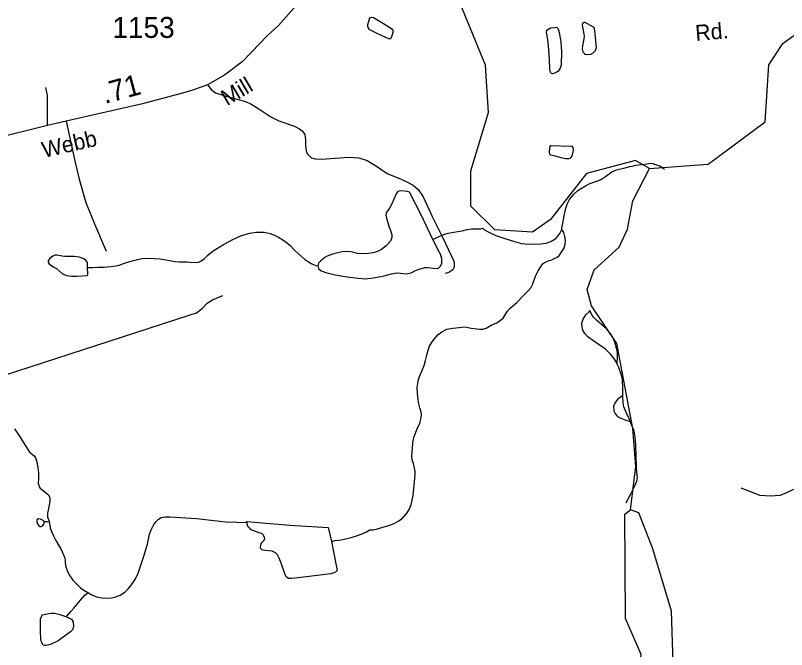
# Model space of a CAD drawing. Extents: x 2082433 to 2279600, y 546599 to 755198.
# Drawn here: x 2181315 to 2185916, y 598585 to 602367 of the extents above; entities that cross this region are included whole.
import ezdxf

# ---------------------------------------------------------------- set-up
doc = ezdxf.new("R2010")
doc.units = 0
for name, color, linetype in [('Exist Hydrographic Creek Single Shore', 7, 'Continuous'), ('Exist Hydrographic Lake Shore', 7, 'Continuous'), ('Exist Hydrographic Misc Water Feature', 7, 'Continuous'), ('Exist Road Non-System Type 51', 7, 'Continuous'), ('Exist Road Secondary Mileage Hundredths English Label', 7, 'Continuous'), ('Exist Road Secondary Type 51 Attributed', 7, 'Continuous'), ('Exist Road Secondary Type 51 Label', 7, 'Continuous'), ('Exist Road Secondary Type 51 Number Label', 7, 'Continuous')]:
    doc.layers.add(name, color=color, linetype=linetype)

msp = doc.modelspace()

# ---------------------------------------------------------------- linework, layer by layer
at = {"layer": 'Exist Hydrographic Creek Single Shore'}
for points in [[(2185098.2, 601453.5), (2185014.1, 601501.1), (2184723.2, 601425), (2184508.3, 601150.5), (2184401.2, 601074), (2184176.1, 601088.4), (2184033.2, 601229), (2184032.1, 601439), (2184138.1, 601787.9), (2184120.1, 602070.3), (2183968.2, 602437.5), (2183650.1, 602703.1), (2183442, 602906.9), (2183397.8, 602938), (2183337.8, 602962.8)], [(2185098.2, 601453.5), (2185448.2, 601479.2), (2185788.2, 601731.5), (2185811.2, 602072.1), (2185894.2, 602198.4), (2186018.3, 602291), (2186140.5, 602332.9), (2186241.3, 602337.6)], [(2184985.2, 599418.8), (2185016.2, 599677.3), (2184999.2, 599904), (2184904.2, 600411), (2184753.1, 600633.9), (2184727.3, 600732.8), (2184768.3, 600850.1), (2184917.2, 600984.8), (2184967.2, 601092), (2184999.2, 601262), (2185098.2, 601453.5)]]:
    msp.add_lwpolyline(points, dxfattribs=at)
at = {"layer": 'Exist Hydrographic Lake Shore'}
for points in [[(2184860.2, 597827.1), (2184884.1, 598102.2), (2185024.2, 598394.6), (2185048.2, 598554.8), (2184955.3, 598769.9), (2184951.2, 599393.2), (2184985.2, 599418.8)], [(2185230.3, 598813.6), (2185119.1, 599186.5), (2185035.3, 599401.3), (2184985.2, 599418.8)], [(2184860.2, 597827.1), (2184911.2, 597793.4), (2185069.1, 597829.5), (2185110.1, 597904.1), (2185142.1, 598188.9), (2185240.1, 598505.1), (2185230.3, 598813.6)]]:
    msp.add_lwpolyline(points, dxfattribs=at)
at = {"layer": 'Exist Hydrographic Misc Water Feature'}
for points in [[(2183511.3, 602319.4), (2183565.2, 602285.7), (2183567.2, 602275.6), (2183567.2, 602265.5), (2183559.7, 602239.5), (2183551.7, 602227.7), (2183547.6, 602225.5), (2183477.4, 602257.2), (2183425.3, 602282.9), (2183417.1, 602300.8), (2183416.9, 602312.6), (2183429.2, 602352.9), (2183440.9, 602356.8), (2183450.8, 602354.9), (2183511.3, 602319.4)], [(2184772.9, 602256.6), (2184779.3, 602172.5), (2184773.6, 602156.3), (2184757.4, 602140.5), (2184745.7, 602134.1), (2184729.7, 602132.1), (2184715.5, 602134.2), (2184709.8, 602140), (2184703.4, 602148.2), (2184699.5, 602167.9), (2184701.2, 602185.9), (2184709.2, 602228.1), (2184711, 602244), (2184706.9, 602266.1), (2184700.8, 602295.8), (2184698.7, 602314), (2184700.6, 602319.8), (2184708.4, 602325.9), (2184712.2, 602326.1), (2184762.9, 602298.2), (2184768.8, 602288.4), (2184770.5, 602272.3), (2184772.7, 602260.6), (2184772.9, 602256.6)], [(2184573.4, 602151.2), (2184572.2, 602069.5), (2184566.3, 602051.4), (2184560.3, 602041.3), (2184550.5, 602033.1), (2184528.3, 602021), (2184520.3, 602018.9), (2184514.4, 602021.1), (2184508.2, 602026.9), (2184504.3, 602046.9), (2184502.1, 602104.8), (2184497.8, 602161.1), (2184493, 602204.8), (2184489.2, 602234.9), (2184483, 602266.7), (2184485.1, 602278.9), (2184508.6, 602292.8), (2184534.5, 602295), (2184542.5, 602297), (2184552.7, 602287), (2184558.9, 602265.3), (2184569.1, 602209.5), (2184571.4, 602177.5), (2184573.4, 602151.2)], [(2184569.3, 601519.6), (2184599.5, 601513.8), (2184618.9, 601513.7), (2184629, 601517.9), (2184635.1, 601525.9), (2184642.7, 601551.9), (2184644.6, 601567.9), (2184642.7, 601579.9), (2184637, 601586.1), (2184624.7, 601585.9), (2184510.9, 601589.3), (2184506.6, 601589.1), (2184500.8, 601575), (2184499.2, 601549.3), (2184501.2, 601541.3), (2184507, 601535.1), (2184527.1, 601531.3), (2184569.3, 601519.6)], [(2185005.3, 601470), (2185008.4, 601471.1), (2185017.2, 601474.3), (2185053, 601478.2), (2185083.2, 601482.6), (2185103.5, 601484.8), (2185117, 601482.7), (2185139.2, 601474.9), (2185163.4, 601466.8), (2185179.2, 601455.1), (2185187.1, 601447)], [(2184573.4, 601092), (2184577.5, 601106), (2184579.4, 601117.8), (2184589.2, 601171.9), (2184594.8, 601199.8), (2184599.1, 601217.9), (2184606.9, 601241.8), (2184620.6, 601268.1), (2184646.2, 601300), (2184670, 601322.3), (2184686.2, 601332.5), (2184715.9, 601350.2), (2184737.9, 601362.8), (2184771.9, 601374.6), (2184800, 601385), (2184811.5, 601391), (2184835.9, 601407.1), (2184873.4, 601433.5), (2184887.6, 601439.5), (2184907.7, 601447.4), (2184945.6, 601455.9), (2184981.3, 601465.9), (2185005.3, 601470)], [(2183806.3, 601031.4), (2183737.2, 601172.9), (2183666.5, 601312.5), (2183652.7, 601316.6), (2183618.5, 601320.2), (2183602.9, 601318.1), (2183594.5, 601314.1), (2183586.7, 601302.3), (2183573, 601271.9), (2183562.7, 601247.9), (2183547.1, 601217.8), (2183531.6, 601195.8), (2183527.3, 601185.9), (2183525.6, 601175.6), (2183532, 601150), (2183545.9, 601104), (2183552.1, 601084), (2183560.5, 601058), (2183560.3, 601042.3), (2183552.3, 601019.9), (2183526.4, 600991.8), (2183498.7, 600971.6), (2183474.8, 600959.5), (2183448.7, 600951.6), (2183418.8, 600947.2), (2183390.7, 600945.4), (2183357.1, 600946.8), (2183326.9, 600954.7), (2183305, 600958.8), (2183262.9, 600956.5), (2183207, 600943.9), (2183175.2, 600931.7), (2183161, 600923.7), (2183151.2, 600915.8), (2183137.2, 600903.8), (2183131.3, 600897.8), (2183123.5, 600889.6), (2183121.2, 600881.4), (2183119.6, 600873.6)], [(2181745.8, 600863.8), (2181776.1, 600864.1), (2181806, 600866), (2181844, 600866.4), (2181884, 600868.5), (2181913.9, 600872.8), (2181933.8, 600876.7), (2181959.6, 600887), (2181989.8, 600897.1), (2182019.7, 600905.5), (2182043.7, 600911.6), (2182071.4, 600917.6), (2182101.5, 600919.9), (2182143.4, 600918), (2182179.2, 600914.3), (2182235.4, 600904.6), (2182263.3, 600898.7), (2182293.2, 600897), (2182319.7, 600897.1), (2182339.2, 600897.4), (2182357.6, 600895.4), (2182391.3, 600893.6), (2182407.5, 600895.6), (2182425.3, 600903.8), (2182441.3, 600915.6), (2182463.2, 600937.9), (2182495.4, 600962.2), (2182531.1, 600984.4), (2182556.9, 601000.4), (2182569, 601006.6), (2182608.8, 601028.6), (2182664.4, 601055.1), (2182714.4, 601067.4), (2182752.4, 601073.4), (2182770.2, 601073.6), (2182798.3, 601073.8), (2182834.4, 601065.9), (2182860.4, 601055.9), (2182884.4, 601044.2), (2182910.3, 601028.5), (2182938.8, 601008.4), (2182954.7, 600994.6), (2182981.2, 600966.7), (2183002.9, 600946.8), (2183021.2, 600929), (2183039.4, 600913.3), (2183063, 600897.1), (2183079.2, 600887.4), (2183097.5, 600879.3), (2183107.5, 600875.4), (2183119.6, 600873.6)], [(2183200.8, 599228.6), (2183222.7, 599235), (2183242.6, 599236.9), (2183268.5, 599241.1), (2183318.5, 599253.4), (2183350.3, 599263.6), (2183378.4, 599273.6), (2183410, 599287.8), (2183430.5, 599298.1), (2183450.4, 599300), (2183476.2, 599304.2), (2183508, 599314.4), (2183537.9, 599322.5), (2183574.2, 599336.8), (2183603.7, 599353.1), (2183625.9, 599371.2), (2183651.7, 599401.4), (2183663.4, 599421.1), (2183675.5, 599447.3), (2183689, 599503.2), (2183698.3, 599607.3), (2183698.1, 599611.4), (2183700.1, 599633.3), (2183699.9, 599647.6), (2183696, 599667.2), (2183689.7, 599695.4), (2183681.5, 599715.3), (2183679.4, 599741.1), (2183683.3, 599783.1), (2183687.2, 599813.3), (2183688.8, 599831.3), (2183695, 599855.2), (2183712.8, 599901.5), (2183728.2, 599935.3), (2183736.2, 599967.3), (2183738.3, 599989.4), (2183733.9, 600009.5), (2183728, 600027.4), (2183721.6, 600051.4), (2183717.5, 600075.2), (2183713.4, 600111.1), (2183713, 600147.3), (2183715.3, 600171.2), (2183718.8, 600187.3), (2183727, 600213.3), (2183740.9, 600245.3), (2183754.7, 600279.3), (2183762, 600309.4), (2183770, 600341.4), (2183778, 600371.4), (2183786, 600393.7), (2183797.7, 600413.5), (2183813.3, 600435.9), (2183837.5, 600463.8), (2183859.4, 600480), (2183889.4, 600496.2), (2183925.3, 600502.5), (2183963.2, 600506.5), (2183998.9, 600508.8), (2184035, 600500.9), (2184067.2, 600497.3), (2184085.2, 600495.4), (2184103.4, 600495.4), (2184123.1, 600501.4), (2184152.9, 600519.6), (2184186.7, 600533.9), (2184209.1, 600550.1), (2184225, 600561.8), (2184236.3, 600582), (2184250.5, 600602.2), (2184266.5, 600620.1), (2184306.2, 600654.6), (2184344, 600694.7), (2184371.7, 600723), (2184389.9, 600742.9), (2184401.6, 600765.1), (2184419, 600811.1), (2184435, 600843.2), (2184451.2, 600871.1), (2184460.9, 600885.1), (2184476.8, 600895.2), (2184494.9, 600903.5), (2184515, 600909.4), (2184534.5, 600919.4), (2184544.5, 600923.6), (2184560.5, 600937.8), (2184580.2, 600964), (2184590, 600980), (2184595.8, 601001.8), (2184598, 601025.8), (2184593.7, 601047.9), (2184588, 601071.9), (2184575.4, 601089.2), (2184573.4, 601092)], [(2183806.3, 601031.4), (2183818.4, 601037.3), (2183838.5, 601045.6), (2183852.3, 601051.7), (2183878.1, 601061.9), (2183897.8, 601067.9), (2183919.7, 601072.3), (2183954, 601078.5), (2183980.2, 601082.2), (2184009.5, 601090.8), (2184035.8, 601094.5), (2184059.6, 601095), (2184092, 601095), (2184101.6, 601097.1)], [(2184101.6, 601097.1), (2184110, 601091), (2184135.8, 601075.3), (2184160.2, 601063.5), (2184182, 601053.8), (2184230, 601038), (2184293.7, 601018.2), (2184334.3, 601006.4), (2184356.1, 601004.7), (2184402.2, 601002.7), (2184450.2, 601005.1), (2184481.8, 601009.3), (2184509.9, 601019.2), (2184530, 601029.6), (2184542.3, 601037.5), (2184551.5, 601049.8), (2184564, 601065.8), (2184575.4, 601089.2), (2184573.4, 601092)], [(2183119.6, 600873.6), (2183123.7, 600857.6), (2183139.7, 600843.8), (2183167.4, 600833.9), (2183223.8, 600820.2), (2183293.7, 600808.8), (2183359.5, 600799.2), (2183405.7, 600795.1), (2183463.7, 600803.8), (2183515.6, 600813.8), (2183559.7, 600826.2), (2183591.2, 600832.3), (2183611.3, 600830.5), (2183645.6, 600826.6), (2183675.5, 600831), (2183703, 600845.1), (2183723.5, 600852.9), (2183757.5, 600863.2), (2183777, 600863.5), (2183806.9, 600859.4), (2183833.2, 600857.9), (2183841.4, 600861.5), (2183849.2, 600869.7), (2183858.8, 600887.6), (2183858.8, 600915.6), (2183850.8, 600943.6), (2183836.3, 600971.7), (2183814.3, 601015.6), (2183806.3, 601031.4)], [(2181745.8, 600863.8), (2181745.8, 600893.8), (2181735.9, 600905.8), (2181723.4, 600915.8), (2181695.7, 600925.7), (2181665.8, 600929.4), (2181629.7, 600929.2), (2181609.6, 600929), (2181593.8, 600930.9), (2181573.5, 600934.8), (2181561.6, 600936.6), (2181549.7, 600936.8), (2181537.6, 600930.5), (2181520, 600916.6), (2181515.7, 600910.7), (2181509.9, 600902.6), (2181509.9, 600894.5), (2181515.9, 600884.7), (2181539.7, 600866.9), (2181552, 600860.6), (2181560.2, 600856.9), (2181596.1, 600825.2), (2181622.1, 600815.1), (2181650.4, 600811.3), (2181682.2, 600811.3), (2181742.1, 600816.1), (2181746.2, 600819.9), (2181748, 600825.7), (2181745.8, 600863.8)], [(2184906.2, 600287.8), (2184906.1, 600291.9), (2184889.8, 600317.8), (2184867.9, 600343.9), (2184835.3, 600375.5), (2184797.5, 600403.2), (2184767.2, 600423.2), (2184733.2, 600448.9), (2184713.1, 600470.7), (2184700.8, 600488.8), (2184696.7, 600504.8), (2184695, 600530.6), (2184702.4, 600554.6), (2184718.6, 600580.9), (2184736.2, 600596.9), (2184744.2, 600606.7)], [(2184812.7, 600523.3), (2184784.4, 600547.1), (2184762.7, 600569), (2184752.4, 600585.1), (2184746.3, 600599), (2184744.2, 600606.7)], [(2184906.2, 600287.8), (2184906.1, 600291.9), (2184905.8, 600304.1), (2184907.9, 600318), (2184907.5, 600333.9), (2184907.5, 600356.2), (2184901.5, 600381.8), (2184891.3, 600417.8), (2184883.1, 600437.7), (2184866.9, 600465.7), (2184844.7, 600495.4), (2184812.7, 600523.3)], [(2184939, 600100.3), (2184938.8, 600142.1), (2184936.4, 600196.1), (2184930.2, 600228.2), (2184916.1, 600268), (2184906.2, 600287.8)], [(2184939, 600100.3), (2184907.5, 600075.9), (2184893.3, 600057.8), (2184883.5, 600036.2), (2184885.5, 600007.9), (2184895.8, 599988), (2184907.5, 599974.1), (2184928, 599964.1), (2184956.3, 599952.6), (2184983.7, 599944.4)], [(2184983.7, 599944.4), (2184978, 599960.7), (2184965.7, 599986.4), (2184951.3, 600018.2), (2184945.6, 600032.4), (2184941.1, 600056.2), (2184939, 600094.3), (2184939, 600100.3)], [(2184958.7, 599460.6), (2184962.2, 599468.6), (2184986.2, 599512.9), (2185007.7, 599553), (2185022.3, 599589), (2185026, 599610.7), (2185023.7, 599641), (2185021.5, 599673), (2185016.5, 599804.8), (2185012.2, 599850.8), (2185006.3, 599886.6), (2184989.9, 599930.4), (2184983.7, 599944.4)], [(2181309.6, 599901.6), (2181339.8, 599858.1), (2181361.9, 599821.9), (2181378.5, 599794.3), (2181398.4, 599762.5), (2181404.3, 599758.3), (2181414.6, 599750.3), (2181426.5, 599740.4), (2181434.3, 599728.6), (2181440.6, 599710.7), (2181448.8, 599670.5), (2181452.9, 599638.7), (2181453.2, 599606.6), (2181451.7, 599574.8), (2181453.8, 599564.8), (2181457.7, 599554.8), (2181463.6, 599546.6), (2181473.2, 599538.7), (2181499.7, 599516.8), (2181511.8, 599506.9), (2181515.5, 599499), (2181519.8, 599487), (2181519.8, 599471.2), (2181515.7, 599447.1), (2181510.4, 599417.1), (2181506.5, 599399), (2181506.7, 599377.1), (2181508.7, 599371.1), (2181514.5, 599355.2), (2181516.5, 599347.2)], [(2181486.6, 599348.9), (2181480.4, 599355.1), (2181464.4, 599362.8), (2181452.3, 599365), (2181442.9, 599358.7), (2181442.5, 599346.6), (2181446.8, 599334.6), (2181454.8, 599322.9), (2181460.7, 599318.7), (2181468.9, 599318.7), (2181476.7, 599322.8), (2181484.9, 599332.9), (2181487, 599343.1), (2181486.6, 599348.9)], [(2181751.1, 598922.5), (2181771.2, 598910.9), (2181798.9, 598899), (2181829, 598893.3), (2181856.7, 598891.5), (2181889.1, 598893.5), (2181915.1, 598899.7), (2181941, 598909.6), (2181967, 598928), (2181989, 598949.8), (2182008.4, 598972), (2182020.7, 598990), (2182032.6, 599010.1), (2182046.4, 599036.4), (2182048.2, 599040.2), (2182067.5, 599100.5), (2182081.4, 599142.7), (2182103.2, 599214.4), (2182114.4, 599272.7), (2182124.9, 599298.7), (2182140.3, 599330.8), (2182152.4, 599346.8), (2182168.2, 599362.7), (2182184.4, 599372.8), (2182207.9, 599377), (2182236, 599377.2), (2182396.2, 599366), (2182570.3, 599347), (2182698.2, 599341.9)], [(2181486.6, 599348.9), (2181504.6, 599349), (2181516.5, 599347.2)], [(2181516.5, 599347.2), (2181518.8, 599337.1), (2181522.9, 599311.4), (2181530.7, 599289.1), (2181541.3, 599263.2), (2181555.3, 599235.5), (2181569.2, 599211.5), (2181585.2, 599185.6), (2181601.8, 599149.8), (2181610, 599129.9), (2181611.9, 599117.9), (2181611.9, 599099.6), (2181616.2, 599077.9), (2181624.2, 599056), (2181636.3, 599029.8), (2181658.2, 598998.1), (2181682.8, 598972.1), (2181702.9, 598952.5), (2181723, 598938.4), (2181747.2, 598924.7), (2181751.1, 598922.5)], [(2182698.2, 599341.9), (2182696.2, 599347.9), (2182952.5, 599327.4), (2183180.3, 599312.4), (2183200.8, 599228.6)], [(2183200.8, 599228.6), (2183210.9, 599176.8), (2183233.8, 599056.9), (2183225.8, 599046.8), (2183215.8, 599043.1), (2183197.7, 599036.8), (2183067.9, 599020), (2182964.2, 599009.7), (2182944.1, 599009.5), (2182930.1, 599019.3), (2182919.7, 599043.2), (2182901.6, 599101.1), (2182889.1, 599130.9), (2182879.5, 599149), (2182867.4, 599161), (2182847.3, 599170.9), (2182805.3, 599176.4), (2182784.8, 599180.3), (2182779, 599186.5), (2182776.8, 599196.2), (2182781.1, 599214.6), (2182786.8, 599226.3), (2182796.7, 599234.5), (2182802.8, 599242.5), (2182800.5, 599252.6), (2182794.8, 599266.4), (2182784.6, 599276.5), (2182768.6, 599282.1), (2182722.4, 599298.1), (2182712.4, 599310.1), (2182702.1, 599319.8), (2182698, 599333.8), (2182698.2, 599341.9)], [(2181619.7, 598780.1), (2181621.7, 598783.9), (2181633.8, 598798.2), (2181645.5, 598812.3), (2181663.7, 598832.3), (2181683.4, 598856.4), (2181703.1, 598880.2), (2181729.2, 598908.7), (2181741, 598918.7), (2181751.1, 598922.5)], [(2181619.7, 598780.1), (2181650.2, 598766.2), (2181660.3, 598750), (2181662.5, 598720.1), (2181656.2, 598702.4), (2181644.3, 598690), (2181614.7, 598668.1), (2181570.6, 598637.9), (2181524.7, 598615.6), (2181496.6, 598609.3), (2181488.4, 598609.3), (2181480.6, 598611.3), (2181471, 598629), (2181466.7, 598649.1), (2181464.6, 598693.2), (2181464.2, 598737.1), (2181464, 598769.1), (2181471.8, 598787), (2181475.9, 598791.3), (2181493.8, 598797.1), (2181527.6, 598801.3), (2181547.7, 598801.5), (2181579.5, 598793.9), (2181615.8, 598781.9), (2181619.7, 598780.1)]]:
    msp.add_lwpolyline(points, dxfattribs=at)
at = {"layer": 'Exist Road Non-System Type 51'}
for points in [[(2182461.4, 601952.6), (2182482.2, 601924.9), (2182509.8, 601905.3), (2182564, 601886.9), (2182660.7, 601861.6), (2182686.1, 601853.5), (2182716, 601840.8), (2182761, 601814.3), (2182838.1, 601761.3), (2182887.7, 601738.3), (2182980.4, 601706.1), (2183009.2, 601691.1), (2183026.5, 601678.4), (2183041.5, 601656.5), (2183044.9, 601625.4), (2183044.9, 601588.6), (2183048.9, 601558.6), (2183058.2, 601539), (2183081.2, 601518.3), (2183104.2, 601511.4), (2183142.3, 601510.2), (2183303.5, 601521.7), (2183364.6, 601517.1), (2183414.1, 601502.2), (2183468.8, 601468.7), (2183532.2, 601425), (2183617.5, 601390.4), (2183654.3, 601373.1), (2183688.9, 601354.7), (2183718.3, 601329.4), (2183748.2, 601284.4), (2183802.3, 601168.1), (2183867.4, 601035.6), (2183930.2, 600902), (2183933.7, 600882.4), (2183933.7, 600866.3), (2183925.6, 600849), (2183901.4, 600834), (2183879.5, 600828.2)], [(2181505.9, 601709.5), (2181507, 601889.2), (2181496.6, 601936.5)], [(2181618.2, 601736), (2181672.3, 601490.6), (2181694.8, 601389.3), (2181734.5, 601251), (2181786.4, 601123.1), (2181857.2, 600960.7)], [(2181243.8, 600219), (2182351.6, 600579), (2182395.4, 600593.3), (2182429.2, 600619.5), (2182459, 600651.6), (2182491, 600669.8), (2182552.7, 600696.1)], [(2185958.4, 599539.3), (2185912.6, 599517.1), (2185875.6, 599503.8), (2185820.9, 599500.8), (2185757.3, 599503.8), (2185723.3, 599517.1), (2185644.9, 599548.2)]]:
    msp.add_lwpolyline(points, dxfattribs=at)
at = {"layer": 'Exist Road Secondary Type 51 Attributed'}
msp.add_lwpolyline([(2183397.8, 602938), (2183378.9, 602887.1), (2183358.3, 602843.8), (2183324.8, 602789.1), (2183283.4, 602722.1), (2183236.5, 602673.7), (2183152.1, 602579.3), (2183076, 602507.1), (2182991.1, 602425.9), (2182883.9, 602306.8), (2182816.3, 602244.6), (2182724.3, 602147.1), (2182667.6, 602090.8), (2182562.8, 602010.2), (2182461.4, 601952.6), (2182411.9, 601935), (2182388.7, 601926.8), (2182353.1, 601915), (2182304.4, 601901.8), (2182072.3, 601839.9), (2181618.2, 601736), (2181505.9, 601709.5), (2180864.8, 601551.6), (2180507.7, 601466.4)], dxfattribs=at)

# ---------------------------------------------------------------- texts
at = {"layer": 'Exist Road Secondary Mileage Hundredths English Label'}
msp.add_text('.71', height=125, rotation=15.1317, dxfattribs=at).set_placement((2181848.4, 601838.3))
at = {"layer": 'Exist Road Secondary Type 51 Label'}
for s, rotation, p in [('Rd.', 4.9808, (2185375.5, 602214)), ('Mill', 30.6261, (2182577.3, 601825.4)), ('Webb', 12.8173, (2181485, 601517))]:
    msp.add_text(s, height=95, rotation=rotation, dxfattribs=at).set_placement(p)
at = {"layer": 'Exist Road Secondary Type 51 Number Label'}
msp.add_text('1153', height=125, dxfattribs=at).set_placement((2181893.5, 602232.6))

doc.saveas('drawing.dxf')
